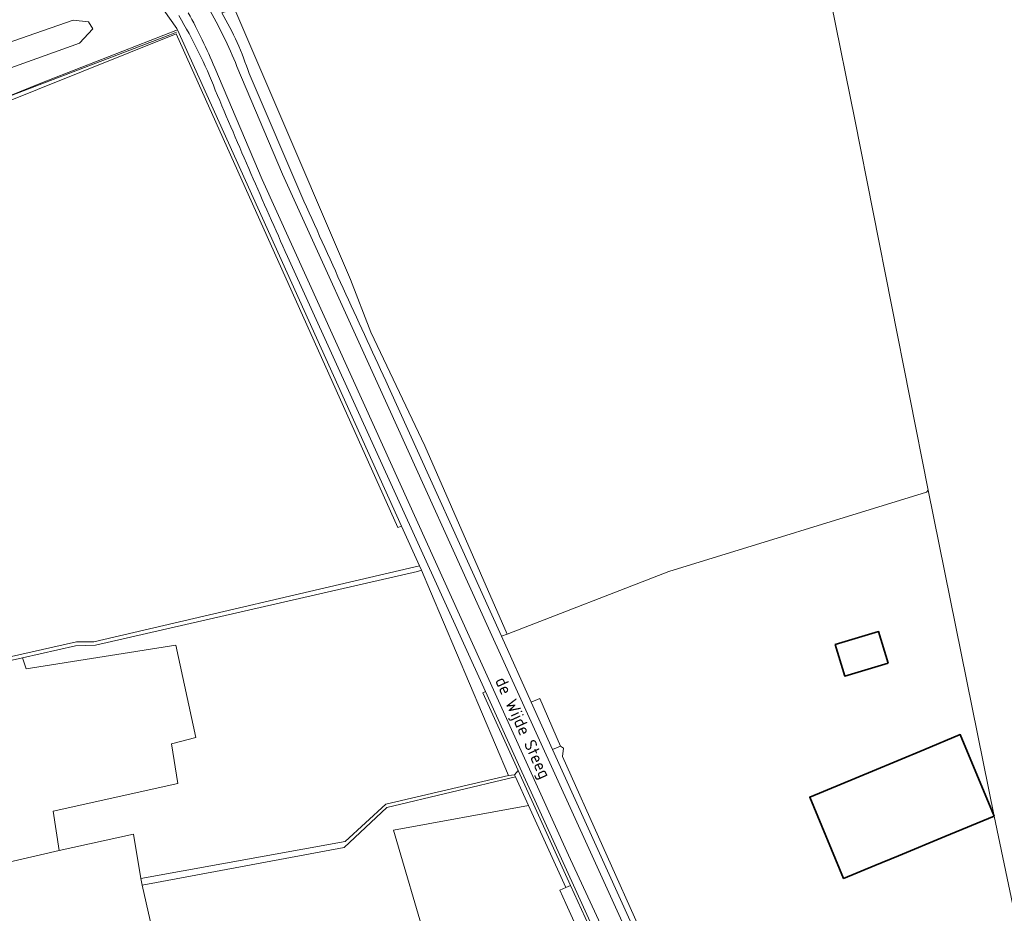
# Model space of a CAD drawing. Extents: x 184422 to 188298, y 343471 to 350189.
# Tile 295 of 513: x 186960 to 187105, y 346906 to 347038. Entities that reach past the tile are written whole.
import ezdxf
from ezdxf.enums import TextEntityAlignment as Align

# ---------------------------------------------------------------- set-up
doc = ezdxf.new("R2010")
doc.units = 0
for name, color, linetype, lineweight in [('B-WA-GR-FRUITTEELT-GV', 252, 'Continuous', 13), ('B-WA-GR-GRAS-GV', 252, 'Continuous', 13), ('B-WA-GR-GROENVOORZIENING-GV', 252, 'Continuous', 18), ('B-WA-GR-HAAG-GV', 252, 'Continuous', 13), ('B-WA-IE-TERREINAFSCHEIDING_KUNSTMATIG_HEKWERK-G', 252, 'IE-TERREINAFSCHEIDING-KUNSTMATIG', 18), ('B-WA-OG-TERREIN_ERF-GV', 252, 'Continuous', 18), ('B-WA-OG-TOPOGRAFIE-T18', 252, 'Continuous', 18), ('B-WA-OG-WEG-GV', 252, 'Continuous', 18), ('B-WA-VH-VERHARDING_ASFALT-GV', 252, 'Continuous', 18), ('B-WA-VH-VERHARDING_BETONSTRAATSTEEN-GV', 252, 'Continuous', 18), ('B-WE-OG-BEBOUWING-GV', 250, 'Continuous', 35)]:
    doc.layers.add(name, color=color, linetype=linetype, lineweight=lineweight)
doc.styles.add('NLCS-ISO-M1000-T18', font='NLCS-ISO.ttf', dxfattribs={"height": 1.8})
doc.linetypes.add('IE-TERREINAFSCHEIDING-KUNSTMATIG', pattern='A,4,[82,NLCS.SHX,S=0.75,R=90,X=0,Y=0],4,-2', length=10)

msp = doc.modelspace()

# ---------------------------------------------------------------- linework, layer by layer
at = {"layer": 'B-WA-GR-FRUITTEELT-GV', "flags": 128}
msp.add_lwpolyline([(187207.878, 346838.476), (187187.1, 346906.655), (187185.071, 346905.956), (187184.008, 346974.468), (187184.14, 347043.391), (187183.442, 347084.064), (187179.445, 347083.33), (187178.413, 347083.191), (187167.924, 347081.479), (187075.689, 347060.864), (187075.97, 347059.605), (187076.342, 347057.885), (187083.316, 347023.323), (187094.182, 346968.514), (187103.924, 346920.335), (187109.651, 346893.036)], dxfattribs=at)
msp.add_lwpolyline([(187207.878, 346838.476), (187187.1, 346906.655), (187185.071, 346905.956), (187184.008, 346974.468), (187184.14, 347043.391), (187183.442, 347084.064), (187179.445, 347083.33), (187178.413, 347083.191), (187167.924, 347081.479), (187075.689, 347060.864), (187075.97, 347059.605), (187076.342, 347057.885), (187083.316, 347023.323), (187094.182, 346968.514), (187103.924, 346920.335), (187109.651, 346893.036)], dxfattribs=at)
msp.add_lwpolyline([(187207.878, 346838.476), (187187.1, 346906.655), (187185.071, 346905.956), (187184.008, 346974.468), (187184.14, 347043.391), (187183.442, 347084.064), (187179.445, 347083.33), (187178.413, 347083.191), (187167.924, 347081.479), (187075.689, 347060.864), (187075.97, 347059.605), (187076.342, 347057.885), (187083.316, 347023.323), (187094.182, 346968.514), (187103.924, 346920.335), (187109.651, 346893.036)], dxfattribs=at)
at = {"layer": 'B-WA-GR-GRAS-GV', "flags": 128}
for points in [[(186967.801, 347038.05), (186881.282, 347007.887), (186878.504, 347005.639), (186881.018, 347003.125), (186968.727, 347034.611), (186970.712, 347036.727), (186970.05, 347037.786)], [(186967.801, 347038.05), (186881.282, 347007.887), (186878.504, 347005.639), (186881.018, 347003.125), (186968.727, 347034.611), (186970.712, 347036.727), (186970.05, 347037.786)], [(186967.801, 347038.05), (186881.282, 347007.887), (186878.504, 347005.639), (186881.018, 347003.125), (186968.727, 347034.611), (186970.712, 347036.727), (186970.05, 347037.786)], [(186983.028, 347035.991), (186948.727, 347022.252), (186912.457, 347008.573), (186917.558, 346934.658), (186968.292, 346946.12), (186970.876, 346946.115), (187019.012, 346957.311), (187016.345, 346963.223), (187015.769, 346962.997)], [(186983.028, 347035.991), (186948.727, 347022.252), (186912.457, 347008.573), (186917.558, 346934.658), (186968.292, 346946.12), (186970.876, 346946.115), (187019.012, 346957.311), (187016.345, 346963.223), (187015.769, 346962.997)], [(186983.028, 347035.991), (186948.727, 347022.252), (186912.457, 347008.573), (186917.558, 346934.658), (186968.292, 346946.12), (186970.876, 346946.115), (187019.012, 346957.311), (187016.345, 346963.223), (187015.769, 346962.997)], [(186982.965, 346945.593), (186960.845, 346942.1), (186960.317, 346943.733), (186917.113, 346933.948), (186918.604, 346909.318), (186919.795, 346904.291), (186945.949, 346910.647), (186965.714, 346915.219), (186964.867, 346921.04), (186983.282, 346925.167), (186982.33, 346930.988), (186985.928, 346931.94)], [(186982.965, 346945.593), (186960.845, 346942.1), (186960.317, 346943.733), (186917.113, 346933.948), (186918.604, 346909.318), (186919.795, 346904.291), (186945.949, 346910.647), (186965.714, 346915.219), (186964.867, 346921.04), (186983.282, 346925.167), (186982.33, 346930.988), (186985.928, 346931.94)], [(186982.965, 346945.593), (186960.845, 346942.1), (186960.317, 346943.733), (186917.113, 346933.948), (186918.604, 346909.318), (186919.795, 346904.291), (186945.949, 346910.647), (186965.714, 346915.219), (186964.867, 346921.04), (186983.282, 346925.167), (186982.33, 346930.988), (186985.928, 346931.94)]]:
    msp.add_lwpolyline(points, close=True, dxfattribs=at)
at = {"layer": 'B-WA-GR-GROENVOORZIENING-GV', "flags": 128}
for points in [[(186991.698, 347039.621), (186997.15, 347026.864), (187008.775, 346999.66), (187011.793, 346991.904), (187019.772, 346975.101), (187031.936, 346947.241), (187055.867, 346956.508), (187093.905, 346968.221), (187094.182, 346968.514), (187083.316, 347023.323), (187076.342, 347057.885), (187075.475, 347057.705), (187051.184, 347052.684), (187006.497, 347042.773)], [(186991.698, 347039.621), (186997.15, 347026.864), (187008.775, 346999.66), (187011.793, 346991.904), (187019.772, 346975.101), (187031.936, 346947.241), (187055.867, 346956.508), (187093.905, 346968.221), (187094.182, 346968.514), (187083.316, 347023.323), (187076.342, 347057.885), (187075.475, 347057.705), (187051.184, 347052.684), (187006.497, 347042.773)], [(186991.698, 347039.621), (186997.15, 347026.864), (187008.775, 346999.66), (187011.793, 346991.904), (187019.772, 346975.101), (187031.936, 346947.241), (187055.867, 346956.508), (187093.905, 346968.221), (187094.182, 346968.514), (187083.316, 347023.323), (187076.342, 347057.885), (187075.475, 347057.705), (187051.184, 347052.684), (187006.497, 347042.773)], [(186878.504, 347005.639), (186881.282, 347007.887), (186967.801, 347038.05), (186970.05, 347037.786), (186970.712, 347036.727), (186968.727, 347034.611), (186881.018, 347003.125)], [(186878.504, 347005.639), (186881.282, 347007.887), (186967.801, 347038.05), (186970.05, 347037.786), (186970.712, 347036.727), (186968.727, 347034.611), (186881.018, 347003.125)], [(186878.504, 347005.639), (186881.282, 347007.887), (186967.801, 347038.05), (186970.05, 347037.786), (186970.712, 347036.727), (186968.727, 347034.611), (186881.018, 347003.125)], [(186983.236, 347036.613), (186963.046, 347028.689), (186948.547, 347022.847), (186930.894, 347016.116), (186911.813, 347008.969), (186914.315, 346974.637), (186916.088, 346948.576), (186917.113, 346933.948), (186960.317, 346943.733), (186968.16, 346945.509), (186971.114, 346945.612), (187018.693, 346956.513), (187019.296, 346956.681), (187019.012, 346957.311), (186970.876, 346946.115), (186968.292, 346946.12), (186917.558, 346934.658), (186912.457, 347008.573), (186948.727, 347022.252), (186983.028, 347035.991), (187015.769, 346962.997), (187016.345, 346963.223)], [(186983.236, 347036.613), (186963.046, 347028.689), (186948.547, 347022.847), (186930.894, 347016.116), (186911.813, 347008.969), (186914.315, 346974.637), (186916.088, 346948.576), (186917.113, 346933.948), (186960.317, 346943.733), (186968.16, 346945.509), (186971.114, 346945.612), (187018.693, 346956.513), (187019.296, 346956.681), (187019.012, 346957.311), (186970.876, 346946.115), (186968.292, 346946.12), (186917.558, 346934.658), (186912.457, 347008.573), (186948.727, 347022.252), (186983.028, 347035.991), (187015.769, 346962.997), (187016.345, 346963.223)], [(186983.236, 347036.613), (186963.046, 347028.689), (186948.547, 347022.847), (186930.894, 347016.116), (186911.813, 347008.969), (186914.315, 346974.637), (186916.088, 346948.576), (186917.113, 346933.948), (186960.317, 346943.733), (186968.16, 346945.509), (186971.114, 346945.612), (187018.693, 346956.513), (187019.296, 346956.681), (187019.012, 346957.311), (186970.876, 346946.115), (186968.292, 346946.12), (186917.558, 346934.658), (186912.457, 347008.573), (186948.727, 347022.252), (186983.028, 347035.991), (187015.769, 346962.997), (187016.345, 346963.223)], [(187033.167, 346926.109), (187033.028, 346926.416), (187032.17, 346926.326), (187014.016, 346922.087), (187008.027, 346916.586), (186977.781, 346911.085), (186978.003, 346910.108), (187007.844, 346915.659), (187014.189, 346921.613)], [(187033.167, 346926.109), (187033.028, 346926.416), (187032.17, 346926.326), (187014.016, 346922.087), (187008.027, 346916.586), (186977.781, 346911.085), (186978.003, 346910.108), (187007.844, 346915.659), (187014.189, 346921.613)], [(187033.167, 346926.109), (187033.028, 346926.416), (187032.17, 346926.326), (187014.016, 346922.087), (187008.027, 346916.586), (186977.781, 346911.085), (186978.003, 346910.108), (187007.844, 346915.659), (187014.189, 346921.613)]]:
    msp.add_lwpolyline(points, close=True, dxfattribs=at)
msp.add_lwpolyline([(186948.547, 347022.847), (186963.046, 347028.689), (186983.236, 347036.613), (186983.15, 347036.803), (186981.191, 347039.53), (186976.984, 347044.134), (186970.43, 347044.025), (186955.533, 347038.152)], dxfattribs=at)
msp.add_lwpolyline([(186948.547, 347022.847), (186963.046, 347028.689), (186983.236, 347036.613), (186983.15, 347036.803), (186981.191, 347039.53), (186976.984, 347044.134), (186970.43, 347044.025), (186955.533, 347038.152)], dxfattribs=at)
msp.add_lwpolyline([(186948.547, 347022.847), (186963.046, 347028.689), (186983.236, 347036.613), (186983.15, 347036.803), (186981.191, 347039.53), (186976.984, 347044.134), (186970.43, 347044.025), (186955.533, 347038.152)], dxfattribs=at)
at = {"layer": 'B-WA-GR-HAAG-GV', "flags": 128}
for points in [[(186983.236, 347036.613), (186963.046, 347028.689), (186948.547, 347022.847), (186930.894, 347016.116), (186911.813, 347008.969), (186914.315, 346974.637), (186916.088, 346948.576), (186917.113, 346933.948), (186960.317, 346943.733), (186968.16, 346945.509), (186971.114, 346945.612), (187018.693, 346956.513), (187019.296, 346956.681), (187019.012, 346957.311), (186970.876, 346946.115), (186968.292, 346946.12), (186917.558, 346934.658), (186912.457, 347008.573), (186948.727, 347022.252), (186983.028, 347035.991), (187015.769, 346962.997), (187016.345, 346963.223)], [(186983.236, 347036.613), (186963.046, 347028.689), (186948.547, 347022.847), (186930.894, 347016.116), (186911.813, 347008.969), (186914.315, 346974.637), (186916.088, 346948.576), (186917.113, 346933.948), (186960.317, 346943.733), (186968.16, 346945.509), (186971.114, 346945.612), (187018.693, 346956.513), (187019.296, 346956.681), (187019.012, 346957.311), (186970.876, 346946.115), (186968.292, 346946.12), (186917.558, 346934.658), (186912.457, 347008.573), (186948.727, 347022.252), (186983.028, 347035.991), (187015.769, 346962.997), (187016.345, 346963.223)], [(186983.236, 347036.613), (186963.046, 347028.689), (186948.547, 347022.847), (186930.894, 347016.116), (186911.813, 347008.969), (186914.315, 346974.637), (186916.088, 346948.576), (186917.113, 346933.948), (186960.317, 346943.733), (186968.16, 346945.509), (186971.114, 346945.612), (187018.693, 346956.513), (187019.296, 346956.681), (187019.012, 346957.311), (186970.876, 346946.115), (186968.292, 346946.12), (186917.558, 346934.658), (186912.457, 347008.573), (186948.727, 347022.252), (186983.028, 347035.991), (187015.769, 346962.997), (187016.345, 346963.223)], [(187033.167, 346926.109), (187033.028, 346926.416), (187032.17, 346926.326), (187014.016, 346922.087), (187008.027, 346916.586), (186977.781, 346911.085), (186978.003, 346910.108), (187007.844, 346915.659), (187014.189, 346921.613)], [(187033.167, 346926.109), (187033.028, 346926.416), (187032.17, 346926.326), (187014.016, 346922.087), (187008.027, 346916.586), (186977.781, 346911.085), (186978.003, 346910.108), (187007.844, 346915.659), (187014.189, 346921.613)], [(187033.167, 346926.109), (187033.028, 346926.416), (187032.17, 346926.326), (187014.016, 346922.087), (187008.027, 346916.586), (186977.781, 346911.085), (186978.003, 346910.108), (187007.844, 346915.659), (187014.189, 346921.613)]]:
    msp.add_lwpolyline(points, close=True, dxfattribs=at)
at = {"layer": 'B-WA-IE-TERREINAFSCHEIDING_KUNSTMATIG_HEKWERK-G', "flags": 128}
for points in [[(186981.848, 347035.771), (186983.08, 347036.243)], [(186981.848, 347035.771), (186983.08, 347036.243)], [(186981.848, 347035.771), (186983.08, 347036.243)], [(186911.99, 347009.03), (186981.848, 347035.771)], [(186911.99, 347009.03), (186981.848, 347035.771)], [(186911.99, 347009.03), (186981.848, 347035.771)]]:
    msp.add_lwpolyline(points, dxfattribs=at)
at = {"layer": 'B-WA-OG-TERREIN_ERF-GV', "flags": 128}
for points in [[(187103.924, 346920.335), (187094.182, 346968.514), (187093.905, 346968.221), (187055.867, 346956.508), (187031.936, 346947.241), (187031.104, 346946.919), (187035.505, 346937.189), (187036.758, 346937.713), (187039.826, 346930.668), (187040.272, 346930.394), (187040.131, 346929.136), (187052.056, 346902.536), (187053.545, 346901.786), (187054.792, 346899.439), (187054.539, 346897.322), (187061.069, 346882.949), (187066.489, 346874.516), (187066.96, 346873.756), (187103.716, 346885.761), (187103.966, 346885.82), (187103.064, 346891.347), (187109.651, 346893.036)], [(187103.924, 346920.335), (187094.182, 346968.514), (187093.905, 346968.221), (187055.867, 346956.508), (187031.936, 346947.241), (187031.104, 346946.919), (187035.505, 346937.189), (187036.758, 346937.713), (187039.826, 346930.668), (187040.272, 346930.394), (187040.131, 346929.136), (187052.056, 346902.536), (187053.545, 346901.786), (187054.792, 346899.439), (187054.539, 346897.322), (187061.069, 346882.949), (187066.489, 346874.516), (187066.96, 346873.756), (187103.716, 346885.761), (187103.966, 346885.82), (187103.064, 346891.347), (187109.651, 346893.036)], [(187103.924, 346920.335), (187094.182, 346968.514), (187093.905, 346968.221), (187055.867, 346956.508), (187031.936, 346947.241), (187031.104, 346946.919), (187035.505, 346937.189), (187036.758, 346937.713), (187039.826, 346930.668), (187040.272, 346930.394), (187040.131, 346929.136), (187052.056, 346902.536), (187053.545, 346901.786), (187054.792, 346899.439), (187054.539, 346897.322), (187061.069, 346882.949), (187066.489, 346874.516), (187066.96, 346873.756), (187103.716, 346885.761), (187103.966, 346885.82), (187103.064, 346891.347), (187109.651, 346893.036)], [(187020.631, 346953.534), (187019.296, 346956.681), (187018.693, 346956.513), (186971.114, 346945.612), (186968.16, 346945.509), (186960.317, 346943.733), (186960.845, 346942.1), (186982.965, 346945.593), (186985.928, 346931.94), (186982.33, 346930.988), (186983.282, 346925.167), (186964.867, 346921.04), (186965.714, 346915.219), (186976.733, 346917.65), (186977.781, 346911.085), (187008.027, 346916.586), (187014.016, 346922.087), (187032.17, 346926.326)], [(187020.631, 346953.534), (187019.296, 346956.681), (187018.693, 346956.513), (186971.114, 346945.612), (186968.16, 346945.509), (186960.317, 346943.733), (186960.845, 346942.1), (186982.965, 346945.593), (186985.928, 346931.94), (186982.33, 346930.988), (186983.282, 346925.167), (186964.867, 346921.04), (186965.714, 346915.219), (186976.733, 346917.65), (186977.781, 346911.085), (187008.027, 346916.586), (187014.016, 346922.087), (187032.17, 346926.326)], [(187020.631, 346953.534), (187019.296, 346956.681), (187018.693, 346956.513), (186971.114, 346945.612), (186968.16, 346945.509), (186960.317, 346943.733), (186960.845, 346942.1), (186982.965, 346945.593), (186985.928, 346931.94), (186982.33, 346930.988), (186983.282, 346925.167), (186964.867, 346921.04), (186965.714, 346915.219), (186976.733, 346917.65), (186977.781, 346911.085), (187008.027, 346916.586), (187014.016, 346922.087), (187032.17, 346926.326)], [(187103.924, 346920.335), (187096.655, 346917.319), (187089.786, 346914.469), (187086.294, 346913.02), (187081.676, 346911.104), (187076.681, 346923.143), (187081.299, 346925.059), (187085.942, 346926.986), (187093.555, 346930.144), (187098.929, 346932.374)], [(187103.924, 346920.335), (187096.655, 346917.319), (187089.786, 346914.469), (187086.294, 346913.02), (187081.676, 346911.104), (187076.681, 346923.143), (187081.299, 346925.059), (187085.942, 346926.986), (187093.555, 346930.144), (187098.929, 346932.374)], [(187103.924, 346920.335), (187096.655, 346917.319), (187089.786, 346914.469), (187086.294, 346913.02), (187081.676, 346911.104), (187076.681, 346923.143), (187081.299, 346925.059), (187085.942, 346926.986), (187093.555, 346930.144), (187098.929, 346932.374)], [(187051.83, 346883.716), (187053.121, 346884.029), (187051.864, 346886.94), (187047.803, 346895.877), (187046.216, 346895.146), (187045.269, 346897.22), (187040.613, 346907.413), (187039.737, 346909.366), (187040.606, 346909.761), (187035.091, 346921.873), (187015.162, 346918.227), (187025.085, 346884.337), (187034.387, 346887.016), (187037.893, 346874.841), (187035.414, 346874.127), (187039.216, 346860.924), (187048.057, 346863.469), (187043.519, 346879.229), (187052.275, 346881.75), (187052.493, 346881.813), (187052.513, 346881.819)], [(187051.83, 346883.716), (187053.121, 346884.029), (187051.864, 346886.94), (187047.803, 346895.877), (187046.216, 346895.146), (187045.269, 346897.22), (187040.613, 346907.413), (187039.737, 346909.366), (187040.606, 346909.761), (187035.091, 346921.873), (187015.162, 346918.227), (187025.085, 346884.337), (187034.387, 346887.016), (187037.893, 346874.841), (187035.414, 346874.127), (187039.216, 346860.924), (187048.057, 346863.469), (187043.519, 346879.229), (187052.275, 346881.75), (187052.493, 346881.813), (187052.513, 346881.819)], [(187051.83, 346883.716), (187053.121, 346884.029), (187051.864, 346886.94), (187047.803, 346895.877), (187046.216, 346895.146), (187045.269, 346897.22), (187040.613, 346907.413), (187039.737, 346909.366), (187040.606, 346909.761), (187035.091, 346921.873), (187015.162, 346918.227), (187025.085, 346884.337), (187034.387, 346887.016), (187037.893, 346874.841), (187035.414, 346874.127), (187039.216, 346860.924), (187048.057, 346863.469), (187043.519, 346879.229), (187052.275, 346881.75), (187052.493, 346881.813), (187052.513, 346881.819)]]:
    msp.add_lwpolyline(points, close=True, dxfattribs=at)
for points in [[(187025.085, 346884.337), (187015.162, 346918.227), (187035.091, 346921.873), (187033.167, 346926.109), (187014.189, 346921.613), (187007.844, 346915.659), (186978.003, 346910.108), (186984.865, 346879.841)], [(187025.085, 346884.337), (187015.162, 346918.227), (187035.091, 346921.873), (187033.167, 346926.109), (187014.189, 346921.613), (187007.844, 346915.659), (186978.003, 346910.108), (186984.865, 346879.841)], [(187025.085, 346884.337), (187015.162, 346918.227), (187035.091, 346921.873), (187033.167, 346926.109), (187014.189, 346921.613), (187007.844, 346915.659), (186978.003, 346910.108), (186984.865, 346879.841)], [(186984.865, 346879.841), (186978.003, 346910.108), (186977.781, 346911.085), (186976.733, 346917.65), (186965.714, 346915.219), (186945.949, 346910.647), (186948.875, 346865.517)], [(186984.865, 346879.841), (186978.003, 346910.108), (186977.781, 346911.085), (186976.733, 346917.65), (186965.714, 346915.219), (186945.949, 346910.647), (186948.875, 346865.517)], [(186984.865, 346879.841), (186978.003, 346910.108), (186977.781, 346911.085), (186976.733, 346917.65), (186965.714, 346915.219), (186945.949, 346910.647), (186948.875, 346865.517)]]:
    msp.add_lwpolyline(points, dxfattribs=at)
at = {"layer": 'B-WA-OG-WEG-GV', "flags": 128}
for points in [[(186967.606, 347050.404), (186963.113, 347051.802), (186962.889, 347051.542), (186969.999, 347048.817), (186976.984, 347044.134), (186981.191, 347039.53), (186983.15, 347036.803), (186983.236, 347036.613), (187016.345, 346963.223), (187019.012, 346957.311), (187019.296, 346956.681), (187020.631, 346953.534), (187032.17, 346926.326), (187033.028, 346926.416)], [(186967.606, 347050.404), (186963.113, 347051.802), (186962.889, 347051.542), (186969.999, 347048.817), (186976.984, 347044.134), (186981.191, 347039.53), (186983.15, 347036.803), (186983.236, 347036.613), (187016.345, 346963.223), (187019.012, 346957.311), (187019.296, 346956.681), (187020.631, 346953.534), (187032.17, 346926.326), (187033.028, 346926.416)], [(186967.606, 347050.404), (186963.113, 347051.802), (186962.889, 347051.542), (186969.999, 347048.817), (186976.984, 347044.134), (186981.191, 347039.53), (186983.15, 347036.803), (186983.236, 347036.613), (187016.345, 346963.223), (187019.012, 346957.311), (187019.296, 346956.681), (187020.631, 346953.534), (187032.17, 346926.326), (187033.028, 346926.416)], [(187031.104, 346946.919), (187031.936, 346947.241), (187019.772, 346975.101), (187011.793, 346991.904), (187008.775, 346999.66), (186997.15, 347026.864), (186991.698, 347039.621), (186991.063, 347039.486), (186989.76, 347039.091)], [(187031.104, 346946.919), (187031.936, 346947.241), (187019.772, 346975.101), (187011.793, 346991.904), (187008.775, 346999.66), (186997.15, 347026.864), (186991.698, 347039.621), (186991.063, 347039.486), (186989.76, 347039.091)], [(187031.104, 346946.919), (187031.936, 346947.241), (187019.772, 346975.101), (187011.793, 346991.904), (187008.775, 346999.66), (186997.15, 347026.864), (186991.698, 347039.621), (186991.063, 347039.486), (186989.76, 347039.091)], [(186993.794, 347030.123), (187001.919, 347011.267)], [(186993.794, 347030.123), (187001.919, 347011.267)], [(186993.794, 347030.123), (187001.919, 347011.267)], [(187033.028, 346926.416), (187033.584, 346927.086), (187028.352, 346938.578), (187028.729, 346938.751), (186999.494, 347003.063)], [(187033.028, 346926.416), (187033.584, 346927.086), (187028.352, 346938.578), (187028.729, 346938.751), (186999.494, 347003.063)], [(187033.028, 346926.416), (187033.584, 346927.086), (187028.352, 346938.578), (187028.729, 346938.751), (186999.494, 347003.063)], [(187014.414, 346983.821), (187031.104, 346946.919)], [(187014.414, 346983.821), (187031.104, 346946.919)], [(187014.414, 346983.821), (187031.104, 346946.919)]]:
    msp.add_lwpolyline(points, dxfattribs=at)
at = {"layer": 'B-WA-OG-WEG-GV'}
for points in [[(186989.76, 347039.091, -0.0584422), (186993.794, 347030.123)], [(186989.76, 347039.091, -0.0584422), (186993.794, 347030.123)], [(186989.76, 347039.091, -0.0584422), (186993.794, 347030.123)], [(186988.806, 347027.678, 0.0437008), (186983.398, 347038.715)], [(186988.806, 347027.678, 0.0437008), (186983.398, 347038.715)], [(186988.806, 347027.678, 0.0437008), (186983.398, 347038.715)], [(186999.494, 347003.063, -0.0054263), (186988.806, 347027.678)], [(186999.494, 347003.063, -0.0054263), (186988.806, 347027.678)], [(186999.494, 347003.063, -0.0054263), (186988.806, 347027.678)], [(187001.919, 347011.267, 0.0036802), (187014.414, 346983.821)], [(187001.919, 347011.267, 0.0036802), (187014.414, 346983.821)], [(187001.919, 347011.267, 0.0036802), (187014.414, 346983.821)]]:
    msp.add_lwpolyline(points, format="xyb", dxfattribs=at)
at = {"layer": 'B-WA-OG-WEG-GV', "flags": 128}
for points in [[(187038.667, 346930.196), (187051.8, 346901.16), (187053.545, 346901.786), (187052.056, 346902.536), (187040.131, 346929.136), (187040.272, 346930.394), (187039.826, 346930.668)], [(187038.667, 346930.196), (187051.8, 346901.16), (187053.545, 346901.786), (187052.056, 346902.536), (187040.131, 346929.136), (187040.272, 346930.394), (187039.826, 346930.668)], [(187038.667, 346930.196), (187051.8, 346901.16), (187053.545, 346901.786), (187052.056, 346902.536), (187040.131, 346929.136), (187040.272, 346930.394), (187039.826, 346930.668)], [(187033.584, 346927.086), (187033.028, 346926.416), (187033.167, 346926.109), (187035.091, 346921.873), (187040.606, 346909.761), (187041.322, 346910.086)], [(187033.584, 346927.086), (187033.028, 346926.416), (187033.167, 346926.109), (187035.091, 346921.873), (187040.606, 346909.761), (187041.322, 346910.086)], [(187033.584, 346927.086), (187033.028, 346926.416), (187033.167, 346926.109), (187035.091, 346921.873), (187040.606, 346909.761), (187041.322, 346910.086)]]:
    msp.add_lwpolyline(points, close=True, dxfattribs=at)
at = {"layer": 'B-WA-VH-VERHARDING_ASFALT-GV'}
for points in [[(186988.735, 347030.983, 0.0269191), (186984.814, 347039.105)], [(186984.814, 347039.105, -0.0269191), (186988.735, 347030.983)], [(186988.735, 347030.983, 0.0269191), (186984.814, 347039.105)], [(186984.814, 347039.105, -0.0269191), (186988.735, 347030.983)], [(186988.735, 347030.983, 0.0269191), (186984.814, 347039.105)], [(186984.814, 347039.105, -0.0269191), (186988.735, 347030.983)], [(186987.744, 347039.911, -0.0390048), (186992.01, 347031.19)], [(186992.01, 347031.19, 0.0390048), (186987.744, 347039.911)], [(186987.744, 347039.911, -0.0390048), (186992.01, 347031.19)], [(186992.01, 347031.19, 0.0390048), (186987.744, 347039.911)], [(186987.744, 347039.911, -0.0390048), (186992.01, 347031.19)], [(186992.01, 347031.19, 0.0390048), (186987.744, 347039.911)], [(186993.794, 347030.123, 0.0584422), (186989.76, 347039.091)], [(186993.794, 347030.123, 0.0584422), (186989.76, 347039.091)], [(186993.794, 347030.123, 0.0584422), (186989.76, 347039.091)], [(186983.398, 347038.715, -0.0437008), (186988.806, 347027.678)], [(186983.398, 347038.715, -0.0437008), (186988.806, 347027.678)], [(186983.398, 347038.715, -0.0437008), (186988.806, 347027.678)], [(186988.806, 347027.678, 0.0054263), (186999.494, 347003.063)], [(186988.806, 347027.678, 0.0054263), (186999.494, 347003.063)], [(186988.806, 347027.678, 0.0054263), (186999.494, 347003.063)], [(187014.414, 346983.821, -0.0036802), (187001.919, 347011.267)], [(187014.414, 346983.821, -0.0036802), (187001.919, 347011.267)], [(187014.414, 346983.821, -0.0036802), (187001.919, 347011.267)]]:
    msp.add_lwpolyline(points, format="xyb", dxfattribs=at)
at = {"layer": 'B-WA-VH-VERHARDING_ASFALT-GV', "flags": 128}
for points in [[(187056.991, 346879.192), (187054.075, 346886.379), (187041.021, 346914.563), (187026.334, 346946.922), (187010.897, 346981.017), (186995.752, 347014.489), (186988.735, 347030.983)], [(186988.735, 347030.983), (186995.752, 347014.489), (187010.897, 346981.017), (187026.334, 346946.922), (187041.021, 346914.563), (187054.075, 346886.379), (187056.991, 346879.192)], [(187056.991, 346879.192), (187054.075, 346886.379), (187041.021, 346914.563), (187026.334, 346946.922), (187010.897, 346981.017), (186995.752, 347014.489), (186988.735, 347030.983)], [(186988.735, 347030.983), (186995.752, 347014.489), (187010.897, 346981.017), (187026.334, 346946.922), (187041.021, 346914.563), (187054.075, 346886.379), (187056.991, 346879.192)], [(187056.991, 346879.192), (187054.075, 346886.379), (187041.021, 346914.563), (187026.334, 346946.922), (187010.897, 346981.017), (186995.752, 347014.489), (186988.735, 347030.983)], [(186988.735, 347030.983), (186995.752, 347014.489), (187010.897, 346981.017), (187026.334, 346946.922), (187041.021, 346914.563), (187054.075, 346886.379), (187056.991, 346879.192)], [(186992.01, 347031.19), (186998.734, 347015.251), (187014.464, 346980.671), (187029.2, 346948.1), (187044.033, 346915.529), (187056.365, 346888.342), (187059.756, 346880.416)], [(186998.734, 347015.251), (186992.01, 347031.19)], [(186992.01, 347031.19), (186998.734, 347015.251), (187014.464, 346980.671), (187029.2, 346948.1), (187044.033, 346915.529), (187056.365, 346888.342), (187059.756, 346880.416)], [(186998.734, 347015.251), (186992.01, 347031.19)], [(186992.01, 347031.19), (186998.734, 347015.251), (187014.464, 346980.671), (187029.2, 346948.1), (187044.033, 346915.529), (187056.365, 346888.342), (187059.756, 346880.416)], [(186998.734, 347015.251), (186992.01, 347031.19)], [(187001.919, 347011.267), (186993.794, 347030.123)], [(187001.919, 347011.267), (186993.794, 347030.123)], [(187001.919, 347011.267), (186993.794, 347030.123)], [(187059.756, 346880.416), (187056.365, 346888.342), (187044.033, 346915.529), (187029.2, 346948.1), (187014.464, 346980.671), (186998.734, 347015.251)], [(187059.756, 346880.416), (187056.365, 346888.342), (187044.033, 346915.529), (187029.2, 346948.1), (187014.464, 346980.671), (186998.734, 347015.251)], [(187059.756, 346880.416), (187056.365, 346888.342), (187044.033, 346915.529), (187029.2, 346948.1), (187014.464, 346980.671), (186998.734, 347015.251)], [(186999.494, 347003.063), (187028.729, 346938.751), (187033.873, 346927.435), (187036.277, 346922.146), (187046.432, 346899.795)], [(186999.494, 347003.063), (187028.729, 346938.751), (187033.873, 346927.435), (187036.277, 346922.146), (187046.432, 346899.795)], [(186999.494, 347003.063), (187028.729, 346938.751), (187033.873, 346927.435), (187036.277, 346922.146), (187046.432, 346899.795)], [(187056.331, 346891.142), (187053.167, 346898.137), (187051.8, 346901.16), (187038.667, 346930.196), (187035.505, 346937.189), (187031.104, 346946.919), (187014.414, 346983.821)], [(187056.331, 346891.142), (187053.167, 346898.137), (187051.8, 346901.16), (187038.667, 346930.196), (187035.505, 346937.189), (187031.104, 346946.919), (187014.414, 346983.821)], [(187056.331, 346891.142), (187053.167, 346898.137), (187051.8, 346901.16), (187038.667, 346930.196), (187035.505, 346937.189), (187031.104, 346946.919), (187014.414, 346983.821)]]:
    msp.add_lwpolyline(points, dxfattribs=at)
msp.add_lwpolyline([(187035.505, 346937.189), (187038.667, 346930.196), (187039.826, 346930.668), (187036.758, 346937.713)], close=True, dxfattribs=at)
msp.add_lwpolyline([(187035.505, 346937.189), (187038.667, 346930.196), (187039.826, 346930.668), (187036.758, 346937.713)], close=True, dxfattribs=at)
msp.add_lwpolyline([(187035.505, 346937.189), (187038.667, 346930.196), (187039.826, 346930.668), (187036.758, 346937.713)], close=True, dxfattribs=at)
at = {"layer": 'B-WA-VH-VERHARDING_BETONSTRAATSTEEN-GV', "flags": 128}
for points in [[(187028.729, 346938.751), (187028.352, 346938.578), (187033.584, 346927.086), (187041.322, 346910.086), (187047.803, 346895.877), (187051.864, 346886.94), (187053.121, 346884.029), (187053.602, 346884.219), (187052.735, 346886.093), (187048.735, 346894.74), (187048.362, 346895.615), (187046.432, 346899.795), (187036.277, 346922.146), (187033.873, 346927.435)], [(187028.729, 346938.751), (187028.352, 346938.578), (187033.584, 346927.086), (187041.322, 346910.086), (187047.803, 346895.877), (187051.864, 346886.94), (187053.121, 346884.029), (187053.602, 346884.219), (187052.735, 346886.093), (187048.735, 346894.74), (187048.362, 346895.615), (187046.432, 346899.795), (187036.277, 346922.146), (187033.873, 346927.435)], [(187028.729, 346938.751), (187028.352, 346938.578), (187033.584, 346927.086), (187041.322, 346910.086), (187047.803, 346895.877), (187051.864, 346886.94), (187053.121, 346884.029), (187053.602, 346884.219), (187052.735, 346886.093), (187048.735, 346894.74), (187048.362, 346895.615), (187046.432, 346899.795), (187036.277, 346922.146), (187033.873, 346927.435)], [(187041.322, 346910.086), (187040.606, 346909.761), (187039.737, 346909.366), (187040.613, 346907.413), (187045.269, 346897.22), (187046.216, 346895.146), (187047.803, 346895.877)], [(187041.322, 346910.086), (187040.606, 346909.761), (187039.737, 346909.366), (187040.613, 346907.413), (187045.269, 346897.22), (187046.216, 346895.146), (187047.803, 346895.877)], [(187041.322, 346910.086), (187040.606, 346909.761), (187039.737, 346909.366), (187040.613, 346907.413), (187045.269, 346897.22), (187046.216, 346895.146), (187047.803, 346895.877)]]:
    msp.add_lwpolyline(points, close=True, dxfattribs=at)
at = {"layer": 'B-WE-OG-BEBOUWING-GV', "flags": 128}
for points in [[(187088.24, 346942.956), (187086.84, 346947.619), (187080.442, 346945.699), (187081.841, 346941.035)], [(187088.24, 346942.956), (187086.84, 346947.619), (187080.442, 346945.699), (187081.841, 346941.035)], [(187088.24, 346942.956), (187086.84, 346947.619), (187080.442, 346945.699), (187081.841, 346941.035)], [(187081.299, 346925.059), (187076.681, 346923.143), (187081.676, 346911.104), (187086.294, 346913.02), (187089.786, 346914.469), (187096.655, 346917.319), (187103.924, 346920.335), (187098.929, 346932.374), (187093.555, 346930.144), (187085.942, 346926.986)], [(187081.299, 346925.059), (187076.681, 346923.143), (187081.676, 346911.104), (187086.294, 346913.02), (187089.786, 346914.469), (187096.655, 346917.319), (187103.924, 346920.335), (187098.929, 346932.374), (187093.555, 346930.144), (187085.942, 346926.986)], [(187081.299, 346925.059), (187076.681, 346923.143), (187081.676, 346911.104), (187086.294, 346913.02), (187089.786, 346914.469), (187096.655, 346917.319), (187103.924, 346920.335), (187098.929, 346932.374), (187093.555, 346930.144), (187085.942, 346926.986)]]:
    msp.add_lwpolyline(points, close=True, dxfattribs=at)

# ---------------------------------------------------------------- texts
at = {"layer": 'B-WA-OG-TOPOGRAFIE-T18', "style": 'NLCS-ISO-M1000-T18'}
msp.add_text('de Wijde Steeg', height=1.8, rotation=294.5, dxfattribs=at).set_placement((187034.055, 346933.274), align=Align.MIDDLE)
msp.add_text('de Wijde Steeg', height=1.8, rotation=294.5, dxfattribs=at).set_placement((187034.055, 346933.274), align=Align.MIDDLE)
msp.add_text('de Wijde Steeg', height=1.8, rotation=294.5, dxfattribs=at).set_placement((187034.055, 346933.274), align=Align.MIDDLE)

doc.saveas('drawing.dxf')
